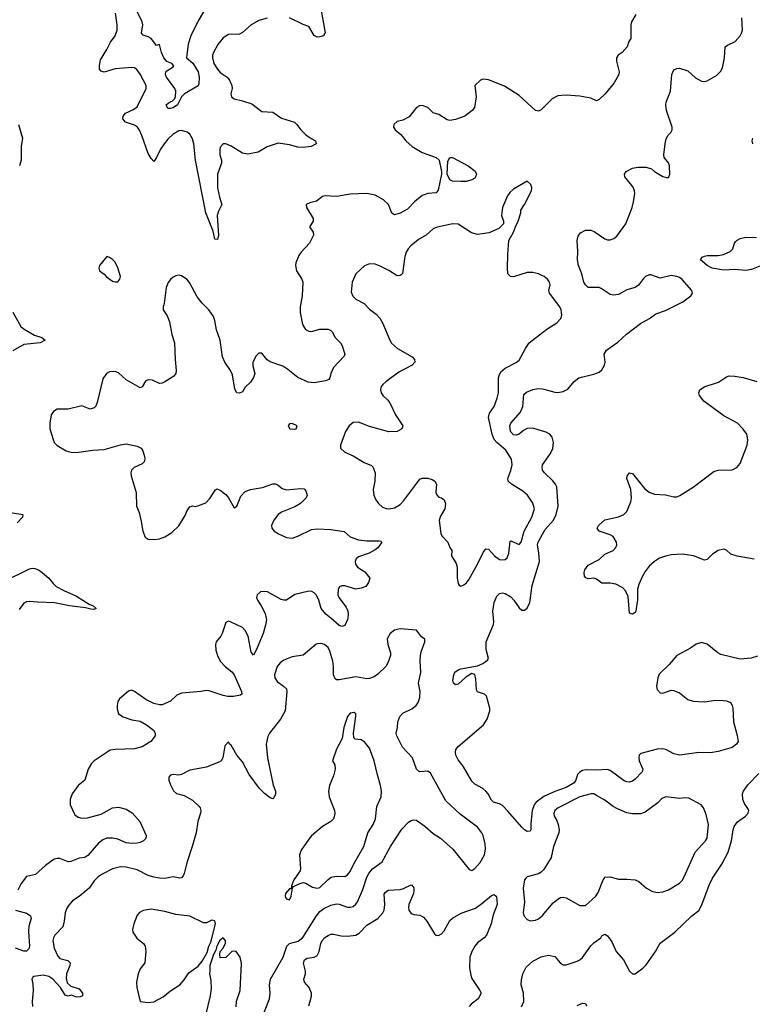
# Model space of a CAD drawing. Header units: inches. Extents: x 1954678 to 2060271, y 904822 to 1016299.
# Tile 257 of 403: x 1986220 to 1991517, y 977209 to 984327. Entities that reach past the tile are written whole.
import ezdxf

# ---------------------------------------------------------------- set-up
doc = ezdxf.new("R2010")
doc.units = ezdxf.units.IN
doc.header["$MEASUREMENT"] = 0
for name, color, linetype in [('B9987', 7, 'Continuous'), ('B9988', 7, 'Continuous'), ('B9997', 7, 'Continuous'), ('B9998', 7, 'Continuous')]:
    doc.layers.add(name, color=color, linetype=linetype)

msp = doc.modelspace()

# ---------------------------------------------------------------- linework, layer by layer
at = {"layer": 'B9987', "color": 5}
for points, elevation in [([(1988001.6, 980000), (1988003.8, 979990), (1987998.4, 979950), (1987981.1, 979890), (1987930, 979769.3), (1987910, 979734), (1987894.5, 979754.5), (1987870.8, 979870), (1987850, 979911.2), (1987830, 979932.8), (1987750, 979972.7), (1987730, 979979), (1987710, 979968.7), (1987684.9, 979890), (1987674.4, 979870), (1987641.5, 979830), (1987635.3, 979810), (1987639, 979770), (1987650.3, 979730), (1987670.2, 979690), (1987707.9, 979647.9), (1987752.8, 979612.8), (1987770.1, 979590.1), (1987824.4, 979470), (1987826.8, 979450), (1987816.7, 979443.3), (1987764.9, 979435.1), (1987725.4, 979434.6), (1987690, 979441.8), (1987590, 979475.8), (1987570, 979477.5), (1987530, 979469.8), (1987390, 979457.7), (1987357, 979443), (1987310, 979401.6), (1987250, 979374.7), (1987230, 979373), (1987190, 979384.7), (1987132.6, 979412.6), (1987050, 979471.2), (1987030, 979479.7), (1987006.7, 979473.3), (1986942.8, 979417.2), (1986930, 979397.2), (1986924.2, 979370), (1986924.9, 979344.9), (1986934, 979310), (1986967.4, 979287.4), (1987030, 979266), (1987090, 979255.3), (1987137.3, 979230), (1987187.3, 979190), (1987199.1, 979170), (1987199.1, 979150), (1987168, 979110), (1987104.9, 979070), (1987050, 979055.8), (1986910, 979051.4), (1986874.1, 979045.9), (1986758, 978970), (1986738.4, 978950), (1986715.5, 978910), (1986690.2, 978829.8), (1986643.7, 978790), (1986599.1, 978730), (1986584.9, 978690), (1986585.8, 978650), (1986618, 978578), (1986641.7, 978561.7), (1986670, 978555), (1986710, 978557.1), (1986810, 978584.1), (1986890, 978630.2), (1986935.3, 978635.3), (1986990, 978620.9), (1987032.7, 978592.7), (1987088, 978530), (1987134.4, 978430), (1987133.3, 978406.7), (1987114.8, 978390), (1987090, 978379.7), (1987070, 978373), (1987028.9, 978371.1), (1986990, 978376.4), (1986930, 978402.3), (1986891.1, 978411.1), (1986850, 978409.1), (1986822.2, 978397.8), (1986790, 978374.6), (1986713.9, 978286.1), (1986690.4, 978270), (1986650, 978265.5), (1986590, 978241.2), (1986570, 978239.3), (1986510, 978263.5), (1986490, 978264.1), (1986470, 978258.7), (1986406.3, 978213.7), (1986333.4, 978146.6), (1986270, 978132), (1986230, 978081.6), (1986205.6, 978034.4)], 620), ([(1988591.3, 980000), (1988590.3, 979990), (1988570, 979946.6), (1988550, 979940.7), (1988530, 979947.8), (1988468.6, 980000)], 620), ([(1990000, 978703.9), (1989954, 978670), (1989939.3, 978650), (1989925.4, 978610), (1989915.6, 978515.6), (1989915.5, 978470), (1989910, 978461.2), (1989890, 978458), (1989870, 978469.6), (1989850, 978489.6), (1989750, 978606.4), (1989710, 978646), (1989690, 978658.4), (1989645.2, 978670), (1989630, 978685.2), (1989607.1, 978730), (1989590.6, 978750.6), (1989568.4, 978768.4), (1989510, 978801.7), (1989490, 978821.3), (1989426.6, 978930), (1989390, 978977), (1989373.7, 979010), (1989369.8, 979030), (1989373.7, 979050), (1989390, 979073.1), (1989573, 979230), (1989598.9, 979270), (1989619.6, 979330), (1989618.7, 979350), (1989596, 979436), (1989581.2, 979450), (1989530, 979468), (1989522.4, 979482.4), (1989518.5, 979558.5), (1989510, 979594), (1989490, 979601.2), (1989445.8, 979574.2), (1989390, 979522.7), (1989370, 979519.3), (1989357.2, 979530), (1989352.3, 979550), (1989358, 979590), (1989366.3, 979610), (1989390, 979628.2), (1989410, 979634.6), (1989530, 979655.8), (1989568.1, 979671.9), (1989602.7, 979697.3), (1989609.2, 979710), (1989593.3, 979773.3), (1989592.3, 979830), (1989644.8, 979955.2), (1989647.1, 979972.9), (1989644.8, 980000)], 620), ([(1987932.6, 977010), (1988025, 977250), (1988031.7, 977290), (1988026.8, 977350), (1988033.1, 977390), (1988125.6, 977550), (1988151.7, 977630), (1988170.5, 977649.5), (1988233.1, 977666.9), (1988268.2, 977691.8), (1988365.3, 977850), (1988390, 977879.6), (1988419.2, 977900.8), (1988470, 977925.4), (1988510, 977935.6), (1988530, 977933), (1988590, 977912.3), (1988610, 977911.3), (1988630, 977916.5), (1988650, 977933.4), (1988661.4, 977950), (1988700.4, 978039.6), (1988730.8, 978129.2), (1988744.9, 978155.1), (1988772, 978188), (1988841.9, 978238.1), (1988900.3, 978350), (1988984, 978476), (1989030, 978525.5), (1989050, 978539.1), (1989070, 978543), (1989090, 978539.3), (1989150, 978497.1), (1989210, 978443), (1989262.8, 978410), (1989351.9, 978331.9), (1989470, 978182.8), (1989490, 978177.3), (1989510, 978190.5), (1989550, 978235.5), (1989579.7, 978290), (1989587.8, 978330), (1989584.7, 978370), (1989571.5, 978430), (1989561.3, 978450), (1989529.6, 978490), (1989404.4, 978584.4), (1989300.3, 978680.3), (1989190, 978881.2), (1989170, 978895.1), (1989110, 978889.2), (1989090, 978909), (1989059.3, 978990), (1988987, 979067), (1988947.6, 979150), (1988942.9, 979170), (1988951.5, 979210), (1988953.6, 979250), (1988969.6, 979290), (1988990, 979313), (1989054.9, 979345.1), (1989086.6, 979370), (1989102, 979390), (1989112.9, 979427.1), (1989114.7, 979470), (1989103.5, 979530), (1989120.5, 979610), (1989114.5, 979690), (1989117.6, 979730), (1989122.4, 979757.6), (1989149, 979830), (1989148.7, 979848.7), (1989126, 979866), (1989090, 979913), (1988970, 979924.2), (1988930, 979913.3), (1988899.1, 979890), (1988878, 979850), (1988881.6, 979810), (1988900.9, 979750), (1988900.8, 979730), (1988882, 979678), (1988867.2, 979650), (1988810, 979594.7), (1988782.9, 979577.1), (1988750, 979563.9), (1988730, 979562.4), (1988650, 979575.7), (1988530, 979554), (1988510, 979554.7), (1988500.8, 979560.8), (1988489.8, 979589.8), (1988489.9, 979650), (1988484.1, 979690), (1988462.6, 979762.6), (1988450, 979789.5), (1988439.1, 979799.1), (1988423.7, 979810), (1988397.3, 979817.3), (1988370, 979814.8), (1988362, 979810), (1988270, 979733.7), (1988190, 979720.3), (1988130, 979697.2), (1988102.3, 979677.7), (1988081.3, 979650), (1988061.2, 979590), (1988064.9, 979570), (1988082.4, 979542.4), (1988128.4, 979510), (1988148.4, 979490), (1988150.4, 979470), (1988138.5, 979330), (1988106.2, 979270), (1988025.8, 979170), (1988015.1, 979144.9), (1988003.2, 979090), (1988012.1, 978990), (1988053.8, 978793.8), (1988068.4, 978750), (1988070, 978728), (1988057.5, 978702.5), (1988050, 978694), (1988030, 978702.7), (1987990, 978732), (1987954.5, 978770), (1987878.4, 978870), (1987830, 978960.9), (1987789.5, 979010), (1987750, 979082), (1987738, 979090), (1987730, 979106), (1987703, 979077), (1987688.2, 978990), (1987676.3, 978970), (1987660.9, 978959.1), (1987570, 978923.6), (1987450, 978901.3), (1987390, 978869.4), (1987370, 978866.6), (1987330, 978871.6), (1987310, 978866), (1987298, 978850), (1987298.4, 978830), (1987310, 978796), (1987333.2, 978753.2), (1987353.7, 978733.7), (1987410, 978719.3), (1987470, 978685.3), (1987518.4, 978638.4), (1987524.9, 978630), (1987528.8, 978610), (1987527.2, 978590), (1987508.2, 978531.8), (1987495.4, 978450), (1987467.5, 978350), (1987427.5, 978232.5), (1987410, 978155.1), (1987401.6, 978138.4), (1987390, 978123.6), (1987378, 978122), (1987330, 978129.7), (1987270, 978118.9), (1987230, 978120.4), (1987190, 978127.2), (1987150, 978140.3), (1987070, 978181.1), (1986990, 978200.8), (1986950, 978204.2), (1986890, 978187.7), (1986817.1, 978150), (1986788, 978130), (1986759, 978101), (1986721.3, 978050), (1986650, 977989.7), (1986603, 977957), (1986575.1, 977924.9), (1986559.6, 977900.4), (1986548.6, 977871.4), (1986542.2, 977810), (1986531.4, 977770), (1986474, 977710), (1986463.6, 977690), (1986459.7, 977670), (1986470, 977614.8), (1986496.2, 977556.2), (1986510, 977540.4), (1986567, 977527), (1986585.5, 977510), (1986582.4, 977490), (1986557.4, 977430), (1986555.1, 977395.1), (1986563.4, 977363.4), (1986590, 977341), (1986650, 977322), (1986674, 977290), (1986674, 977270), (1986656.9, 977263.1), (1986630, 977262), (1986594.6, 977274.6), (1986570, 977268.7), (1986550, 977275.3), (1986515.1, 977330), (1986459.2, 977390), (1986431.3, 977410), (1986390, 977418.8), (1986322, 977410), (1986314.4, 977405.6), (1986306.8, 977390), (1986316.1, 977356.1), (1986317.6, 977310), (1986310.2, 977230), (1986312.3, 977192.3)], 640), ([(1990000, 978173.2), (1989990, 978163.6), (1989970, 978151.5), (1989890, 978131.6), (1989878.3, 978121.7), (1989870, 978108.7), (1989859, 978050), (1989868.8, 977950), (1989860.3, 977870), (1989866.2, 977846.2), (1989890, 977821.6), (1989910, 977812.7), (1989950, 977817.1), (1989970, 977826.4), (1989998.4, 977850), (1990000, 977851.8)], 640), ([(1988310, 977198.4), (1988328.8, 977268.8), (1988329.8, 977290), (1988313.8, 977330), (1988279.8, 977370), (1988273.6, 977390), (1988286.2, 977430), (1988287.2, 977450), (1988272.8, 977507.2), (1988279.8, 977530), (1988298.2, 977541.8), (1988350, 977550.2), (1988370, 977563.2), (1988384.5, 977590), (1988397.7, 977650), (1988406.5, 977670), (1988427.3, 977692.7), (1988450, 977707.2), (1988470, 977715.8), (1988490, 977717.3), (1988544.9, 977704.9), (1988590, 977700.7), (1988650, 977707.9), (1988675.6, 977724.4), (1988730, 977781.5), (1988810, 977830.4), (1988845.1, 977870), (1988855.3, 977890), (1988860.9, 977930), (1988855.6, 978004.4), (1988861.3, 978018.7), (1988884.9, 978035.1), (1988970, 978039.2), (1988994.1, 978045.9), (1989050, 978072.4), (1989054, 978070), (1989070, 978050.8), (1989070.3, 978030), (1989067.9, 978010), (1989033.2, 977930), (1989030.1, 977910), (1989034, 977890), (1989050, 977866.5), (1989070, 977857.7), (1989113.9, 977853.9), (1989139.8, 977839.8), (1989164.4, 977810), (1989219.7, 977719.7), (1989230, 977708.2), (1989247, 977707), (1989270, 977719), (1989290, 977739.6), (1989330, 977814.4), (1989350, 977832.2), (1989411.9, 977868.1), (1989514.6, 977905.4), (1989562, 977938), (1989630, 977994.9), (1989650, 978002), (1989667.9, 977987.9), (1989671.7, 977930), (1989644.4, 977855.6), (1989629.3, 977790), (1989594.5, 977710), (1989578.2, 977690), (1989530, 977653), (1989510.9, 977630), (1989488.1, 977591.9), (1989473.4, 977550), (1989472.4, 977472.4), (1989480.9, 977420.9), (1989490, 977396), (1989547.3, 977310), (1989555.5, 977290), (1989534.9, 977250), (1989484, 977210), (1989470, 977193.2)], 620), ([(1986189.2, 977889.2), (1986268.2, 977868.2), (1986297.1, 977850), (1986302.6, 977830), (1986286.9, 977773.1), (1986283.4, 977736.6), (1986290.7, 977630), (1986285.2, 977610), (1986270, 977594), (1986250, 977593.6), (1986190, 977614.6)], 620), ([(1987784.7, 977190), (1987788, 977232), (1987814, 977310), (1987823.7, 977503.7), (1987814, 977550), (1987786, 977590), (1987770, 977594), (1987754, 977590), (1987710, 977548.7), (1987670, 977546), (1987666, 977570), (1987668.4, 977591.6), (1987688.4, 977611.6), (1987708.7, 977650), (1987708.7, 977670), (1987690, 977688.7), (1987666.8, 977670), (1987646, 977630), (1987638.8, 977601.2), (1987621, 977570), (1987596, 977490), (1987596, 977450), (1987591.3, 977430), (1987602, 977382), (1987604.5, 977324.5), (1987598, 977270), (1987563.8, 977130)], 660), ([(1989848.3, 977191.7), (1989864.7, 977230), (1989861.5, 977290), (1989844.5, 977350), (1989847, 977387), (1989856.8, 977430), (1989882.1, 977477.9), (1989930, 977520.2), (1989990, 977551.3), (1990000, 977553.7)], 620)]:
    msp.add_lwpolyline(points, dxfattribs=dict(at, elevation=elevation))
at = {"layer": 'B9987', "color": 5, "elevation": 660}
for points in [[(1988637.7, 979317.7), (1988610, 979314.3), (1988589.2, 979290), (1988563.1, 979210), (1988551, 979130), (1988510, 979054), (1988482, 978970), (1988499.3, 978939.3), (1988501.1, 978910), (1988490, 978861.2), (1988460.9, 978790), (1988452, 978750), (1988457, 978710), (1988494.9, 978610), (1988498.7, 978590), (1988494.4, 978565.6), (1988488, 978550), (1988470.2, 978529.8), (1988410, 978494.5), (1988330, 978426), (1988310, 978404.2), (1988255.5, 978324.5), (1988243.8, 978290), (1988250.3, 978190), (1988246.9, 978173.1), (1988202, 978110), (1988186, 978066), (1988186, 978054), (1988176.9, 978043.1), (1988170, 978044), (1988140.7, 978010), (1988138.8, 977990), (1988142.5, 977982.5), (1988150, 977971.3), (1988170, 977964), (1988183.7, 977990), (1988192.3, 978047.7), (1988200.2, 978059.8), (1988240.5, 978079.5), (1988270, 978090.6), (1988290, 978085.3), (1988337.2, 978057.2), (1988370, 978049.3), (1988390, 978054.4), (1988450, 978112.4), (1988472.8, 978127.2), (1988510, 978136.5), (1988570, 978132), (1988590, 978144.4), (1988610, 978170.4), (1988635.5, 978224.5), (1988707.1, 978350), (1988736.2, 978450), (1988775, 978510), (1988792.7, 978550), (1988801.8, 978638.2), (1988833.8, 978710), (1988835.8, 978750), (1988829.8, 978790), (1988806.9, 978866.9), (1988783.7, 978970), (1988750, 979061.6), (1988710, 979108), (1988697, 979117), (1988690, 979121.3), (1988645.6, 979125.6), (1988635.5, 979135.5), (1988634, 979170), (1988651.3, 979291.3), (1988649.5, 979309.5)], [(1987170, 977898), (1987112, 977888), (1987087.5, 977872.5), (1987070, 977852.7), (1987044.4, 977790), (1987035.5, 977750), (1987037.1, 977730), (1987067.3, 977687.3), (1987114.8, 977650), (1987126.8, 977630), (1987133, 977590), (1987126, 977510), (1987090, 977466), (1987075.8, 977430), (1987065.3, 977370), (1987067, 977330), (1987090.6, 977230.6), (1987150, 977222.6), (1987190, 977227.7), (1987256.9, 977263.1), (1987310, 977307.7), (1987377.2, 977350), (1987410, 977386), (1987444.1, 977435.9), (1987510, 977484.9), (1987538.8, 977521.2), (1987576.3, 977583.7), (1987588.3, 977630), (1987602, 977658), (1987635.6, 977790), (1987630, 977813.2), (1987610, 977818), (1987570, 977797.2), (1987550, 977797.2), (1987450, 977847.4), (1987350, 977859.1), (1987270, 977880.5)]]:
    msp.add_lwpolyline(points, close=True, dxfattribs=at)
at = {"layer": 'B9988', "color": 5}
for points, elevation in [([(1988382.8, 984490), (1988428.5, 984231.5), (1988415.5, 984210), (1988390, 984201.8), (1988370, 984201.4), (1988350, 984213.3), (1988310, 984276.3), (1988270, 984290.8), (1988170, 984339.3)], 580), ([(1987550, 984383.5), (1987510, 984318), (1987456.5, 984210), (1987438.1, 984150), (1987425.8, 984050), (1987472.1, 984012.1), (1987511, 983950), (1987516.6, 983910), (1987515.9, 983864.1), (1987511.6, 983848.4), (1987411, 983790), (1987391, 983770), (1987362, 983710), (1987330.7, 983689.3), (1987310, 983684), (1987290, 983685.2), (1987279.3, 983710), (1987302.7, 983730), (1987321.6, 983738.4), (1987342, 983758), (1987347.7, 983772.3), (1987349.1, 983810), (1987342.6, 983830), (1987281.8, 983910), (1987274.4, 983930), (1987277.1, 983950), (1987283.2, 983956.8), (1987330, 983985.7), (1987333.9, 983993.9), (1987320.7, 984010), (1987283.5, 984023.5), (1987261.4, 984050), (1987245.1, 984090), (1987230, 984148), (1987210, 984141.2), (1987169.9, 984189.9), (1987150, 984203.1), (1987114, 984214), (1987099.6, 984230), (1987109.7, 984290), (1987106.2, 984310), (1987067.4, 984390)], 560), ([(1988010, 984337.5), (1987950, 984320.2), (1987892.6, 984290), (1987830, 984233.5), (1987810, 984223.1), (1987730, 984220.4), (1987690, 984196.3), (1987652.3, 984147.7), (1987620.3, 984090), (1987613.6, 984070), (1987613.2, 984050), (1987624.5, 984010), (1987650, 983968.8), (1987670, 983946), (1987720.3, 983910), (1987737.7, 983890), (1987754, 983850), (1987756.9, 983830), (1987746.5, 983790), (1987750.4, 983770), (1987770, 983754.9), (1987830, 983741.2), (1987897.6, 983717.6), (1987970, 983663.6), (1988050, 983658.6), (1988113.9, 983613.9), (1988206.3, 983586.3), (1988224.1, 983570), (1988252.2, 983530), (1988290, 983494.2), (1988326.9, 983466.9), (1988359.5, 983450), (1988363.1, 983430), (1988327.3, 983410), (1988270, 983402.4), (1988230, 983406), (1988170, 983421.9), (1988090, 983433.3), (1988010, 983408.1), (1987943.8, 983370), (1987870, 983355), (1987830, 983361), (1987750, 983412.3), (1987710, 983429.7), (1987690, 983429.7), (1987671.9, 983408.1), (1987667.3, 983390), (1987666.4, 983350), (1987679.1, 983310), (1987679, 983290), (1987650.8, 983209.2), (1987650.1, 983110), (1987664, 983044), (1987680.9, 982990), (1987656.9, 982943.1), (1987647.6, 982910), (1987656.9, 982770), (1987650, 982737.2), (1987630, 982741.2), (1987619.1, 982799.1), (1987566.8, 982930), (1987491.3, 983310), (1987479.3, 983430), (1987470, 983464.4), (1987450, 983499.3), (1987430, 983514.2), (1987390, 983526.8), (1987370, 983522.2), (1987330, 983498.2), (1987290, 983462.2), (1987263.5, 983430), (1987238.2, 983390), (1987210, 983329.3), (1987190, 983302), (1987170, 983322.9), (1987150, 983359.6), (1987102.7, 983490), (1987087, 983527), (1987071.6, 983550), (1987050, 983564.8), (1986985.7, 983585.7), (1986967, 983610), (1986969.4, 983630), (1986986, 983650), (1987043.6, 983676.4), (1987070, 983697.4), (1987135.6, 983830), (1987135.6, 983850), (1987090, 983932), (1987066.9, 983966.9), (1987050, 983977.6), (1987030, 983982), (1986910, 983971.7), (1986830, 983948), (1986810, 983954), (1986798, 983970), (1986796, 983996), (1986804.3, 984035.7), (1986849.8, 984110), (1986875.9, 984164.1), (1986911.1, 984210), (1986924.7, 984250), (1986924.7, 984290), (1986913.1, 984373.1)], 580), ([(1990000, 983684.1), (1989990, 983674), (1989970, 983666), (1989950, 983669.6), (1989830, 983778.7), (1989725.9, 983845.9), (1989610, 983891.8), (1989570, 983896), (1989552, 983890), (1989511.3, 983850), (1989519.1, 983770), (1989507.9, 983692.1), (1989490.8, 983670), (1989438.8, 983630), (1989370, 983604), (1989330, 983597.6), (1989310, 983601.6), (1989250, 983642.4), (1989210, 983653.6), (1989170, 983691.5), (1989130, 983705.6), (1989110, 983702.9), (1989088.9, 983691.1), (1989035.1, 983624.9), (1988990, 983601.3), (1988950.3, 983589.7), (1988925.5, 983570), (1988923.8, 983550), (1988934.9, 983530), (1988976.1, 983496.1), (1989011.8, 983450), (1989057, 983410), (1989130, 983366.8), (1989231, 983331), (1989252.3, 983312.3), (1989270.4, 983230), (1989269.5, 983210), (1989244.9, 983095.1), (1989230, 983074.5), (1989170, 983070.6), (1989130, 983055.3), (1989074.3, 983010), (1989024.2, 982955.8), (1988970.8, 982929.2), (1988930, 982914.8), (1988910, 982927.6), (1988886.3, 982990), (1988850, 983023.7), (1988790, 983058.1), (1988730, 983069.9), (1988610, 983065.3), (1988510, 983048.7), (1988427.5, 983052.5), (1988410, 983048.2), (1988365.5, 983014.5), (1988317.4, 983002.6), (1988290.8, 982990), (1988293, 982970), (1988342, 982890), (1988342.8, 982870), (1988316, 982830), (1988342.8, 982790), (1988344, 982770), (1988315.5, 982710), (1988254.3, 982645.7), (1988238.6, 982621.4), (1988217.6, 982570), (1988214, 982550), (1988222, 982510), (1988260.4, 982450), (1988266.7, 982430), (1988261.2, 982330), (1988247.2, 982250), (1988248, 982210), (1988264, 982124), (1988286.5, 982086.5), (1988310, 982074.3), (1988330, 982071.5), (1988390, 982088.5), (1988450, 982090.4), (1988470, 982080.4), (1988479.5, 982070), (1988501.7, 982030), (1988540.5, 981990), (1988552.4, 981970), (1988570.6, 981910), (1988565.2, 981894.8), (1988487.8, 981812.2), (1988470.2, 981770), (1988462.8, 981737.2), (1988454.8, 981725.2), (1988430, 981715.1), (1988350, 981701.8), (1988305.8, 981705.8), (1988230, 981739.7), (1988158.1, 981798.1), (1988121.5, 981821.5), (1988030, 981854.6), (1988008.7, 981868.7), (1987970, 981916), (1987950, 981916.9), (1987930, 981896.9), (1987906.8, 981850), (1987905.4, 981825.4), (1987919.5, 981770), (1987910, 981739.3), (1987890, 981707.3), (1987850.3, 981669.7), (1987830, 981637.2), (1987810, 981626.6), (1987790, 981629.3), (1987776.6, 981656.6), (1987758.7, 981758.7), (1987744.2, 981790), (1987703.5, 981850), (1987686, 981890), (1987668.7, 982010), (1987643.8, 982083.8), (1987631.6, 982151.6), (1987620.6, 982180.6), (1987588, 982230), (1987538.2, 982278.2), (1987502.2, 982322.2), (1987450, 982422), (1987430, 982449.6), (1987390, 982474.5), (1987370, 982479.5), (1987350, 982476.2), (1987330, 982466.6), (1987310, 982449.3), (1987293.5, 982426.5), (1987279.3, 982390), (1987265.4, 982274.6), (1987258, 982250), (1987258, 982230), (1987286.4, 982186.4), (1987303.4, 982143.4), (1987320.4, 982050), (1987338.4, 981990), (1987343.6, 981870), (1987352.2, 981790), (1987348.4, 981770), (1987335.5, 981750), (1987270, 981709.6), (1987250, 981699.5), (1987230, 981696), (1987180.1, 981720.1), (1987150, 981724.4), (1987130, 981713), (1987106.5, 981673.5), (1987090, 981664.7), (1986990, 981722.3), (1986934.2, 981774.2), (1986910, 981783.4), (1986870, 981781.8), (1986848.4, 981770), (1986822.3, 981730), (1986780.6, 981559.4), (1986770, 981533.6), (1986758.2, 981521.8), (1986730, 981511.3), (1986670, 981534.8), (1986570, 981512.4), (1986490, 981511.3), (1986465.1, 981494.9), (1986448.2, 981470), (1986438.9, 981410), (1986439, 981370), (1986464.2, 981284.2), (1986470.4, 981270), (1986490, 981248.4), (1986557.3, 981210), (1986590, 981201.3), (1986630, 981199), (1986750, 981215), (1986830, 981218.7), (1986950, 981254.6), (1986990, 981260.3), (1987070, 981244.4), (1987098, 981230), (1987110, 981210.8), (1987122.3, 981170), (1987124.2, 981150), (1987119.5, 981130), (1987104.7, 981115.3), (1987048.7, 981090), (1987027.4, 981070), (1987024.2, 981050), (1987026.5, 981030), (1987062.4, 980910), (1987063.8, 980810), (1987083.6, 980763.6), (1987099.5, 980699.5), (1987110.3, 980630), (1987127.2, 980587.2), (1987150, 980572.7), (1987190.3, 980570.3), (1987230, 980574.3), (1987270, 980588.8), (1987319.3, 980620.7), (1987371.5, 980668.5), (1987416.2, 980743.8), (1987430, 980779.1), (1987450, 980804.9), (1987470, 980811.8), (1987490, 980808), (1987508, 980812), (1987566.3, 980833.7), (1987595.6, 980864.4), (1987633.2, 980926.8), (1987645.6, 980934.4), (1987670, 980926.8), (1987710, 980894.8), (1987730.6, 980870), (1987770, 980798.8), (1987790, 980811.3), (1987818.2, 980881.8), (1987850, 980915.3), (1987890, 980930.3), (1987975.7, 980944.3), (1988050, 980971.7), (1988070, 980972), (1988090, 980961.3), (1988117.5, 980937.5), (1988150, 980927.7), (1988250, 980938), (1988275.9, 980935.9), (1988290, 980922), (1988297.3, 980890), (1988290.6, 980870), (1988250.5, 980830), (1988210, 980804.2), (1988112.5, 980767.5), (1988088.9, 980750), (1988056.5, 980710), (1988040.2, 980670), (1988043.5, 980650), (1988060.3, 980630), (1988090.5, 980610), (1988150, 980583.9), (1988190, 980578.3), (1988230, 980592.4), (1988330, 980641.6), (1988370, 980647.2), (1988470, 980641.6), (1988565.9, 980625.9), (1988610, 980588.9), (1988670, 980567.4), (1988730, 980559.1), (1988819, 980559), (1988830, 980557.3), (1988837.3, 980550), (1988810.4, 980510), (1988790, 980494), (1988747.7, 980470), (1988670, 980443.5), (1988652.4, 980430), (1988644.9, 980410), (1988648.4, 980390), (1988661.6, 980370), (1988714.5, 980334.5), (1988750.6, 980290), (1988742.5, 980257.5), (1988722.8, 980230), (1988690, 980216.9), (1988650, 980209.7), (1988570, 980235.4), (1988550, 980235.4), (1988533.4, 980226.6), (1988523.1, 980210), (1988520.3, 980170), (1988526.7, 980150), (1988579.9, 980079.9), (1988592, 980050), (1988594.6, 980030), (1988591.3, 980000)], 620), ([(1986212.6, 983570), (1986240.3, 983470), (1986231.7, 983410), (1986230.4, 983310), (1986219.3, 983270)], 580), ([(1990000, 982475.5), (1989970, 982489.7), (1989930, 982498.9), (1989890, 982498), (1989790, 982468.3), (1989769.7, 982469.7), (1989749.7, 982490), (1989746, 982530), (1989748.4, 982630), (1989755.8, 982730), (1989791.3, 982790), (1989804.5, 982830), (1989824.5, 982870), (1989842.7, 982930), (1989842.7, 982950), (1989869.7, 982990.3), (1989920.7, 983090), (1989922, 983110), (1989915.1, 983135.1), (1989890, 983159), (1989790, 983100.9), (1989763, 983077), (1989746.4, 983053.6), (1989710.6, 982970), (1989703, 982910), (1989717.3, 982870), (1989717.3, 982850), (1989683.1, 982816.9), (1989613.2, 982786.8), (1989530, 982774.6), (1989485.6, 982785.6), (1989389.7, 982849.7), (1989350, 982851), (1989230, 982825.4), (1989210, 982815.4), (1989158, 982770), (1989103.5, 982736.5), (1989048.2, 982691.8), (1989029.2, 982670.8), (1989014, 982646), (1989004.2, 982615.8), (1988987.5, 982492.5), (1988978, 982482), (1988970, 982477.2), (1988950, 982476), (1988890, 982514.5), (1988825.3, 982545.3), (1988790, 982558.7), (1988750, 982560.7), (1988712.7, 982547.3), (1988650.8, 982490), (1988624, 982430), (1988616.8, 982356.8), (1988628.1, 982328.1), (1988650, 982307.3), (1988710, 982274.4), (1988750, 982235.3), (1988798, 982198), (1988823, 982170), (1988846.4, 982130), (1988896.3, 982010), (1988908.9, 981988.9), (1988950.6, 981950), (1989057.3, 981890), (1989074, 981870), (1989077.3, 981850), (1989058.8, 981830), (1988960.7, 981779.3), (1988867.7, 981710), (1988844.9, 981690), (1988830.6, 981670), (1988828.2, 981650), (1988833.4, 981630), (1988847.5, 981607.5), (1988879.5, 981579.5), (1988896.5, 981556.5), (1988937.6, 981470), (1988990.6, 981390), (1988984, 981370), (1988950, 981349.7), (1988890, 981348.6), (1988750, 981387.1), (1988670, 981418.4), (1988630, 981415.1), (1988601, 981390), (1988574.8, 981350), (1988538.8, 981250), (1988538.8, 981230), (1988570, 981199.5), (1988630, 981173.4), (1988710, 981126), (1988763.8, 981103.8), (1988774.2, 981094.2), (1988790.4, 981050.4), (1988787.2, 980990), (1988776.4, 980930), (1988780.5, 980890), (1988795.6, 980855.6), (1988813.4, 980830), (1988843.7, 980803.7), (1988870, 980792.7), (1988890.4, 980790.4), (1988930, 980797.6), (1988970, 980821.1), (1988997.7, 980850), (1989113.8, 981006.2), (1989130, 981012.4), (1989170, 981011.9), (1989202, 981002), (1989222.3, 980990), (1989234.4, 980970), (1989228.7, 980910), (1989233.8, 980893.8), (1989250, 980876.3), (1989270, 980870.4), (1989290, 980855.5), (1989299.5, 980830), (1989293.7, 980790), (1989261.4, 980738.6), (1989253.2, 980710), (1989266, 980610), (1989274, 980594), (1989315.5, 980550), (1989330, 980512), (1989344.7, 980490), (1989342, 980450), (1989375.5, 980395.5), (1989383, 980370), (1989383.8, 980290), (1989390.8, 980250.8), (1989398, 980238), (1989410, 980231.3), (1989430, 980241), (1989450, 980256), (1989470, 980282.8), (1989529.7, 980390), (1989570, 980476), (1989590, 980502.8), (1989610, 980499.1), (1989652.4, 980450), (1989690, 980424.9), (1989710, 980421.3), (1989730, 980424.4), (1989743.3, 980436.7), (1989757.1, 980470), (1989765.5, 980554.5), (1989770, 980559.3), (1989830, 980533.4), (1989846.6, 980550), (1989866.2, 980630), (1989922.5, 980730), (1989941.4, 980790), (1989930.7, 980830.7), (1989890.6, 980890.6), (1989858.3, 980918.3), (1989775.1, 980970), (1989752.6, 980990), (1989748.5, 981010), (1989771.2, 981068.8), (1989780.2, 981110), (1989775.8, 981150), (1989735.9, 981215.9), (1989669.4, 981269.4), (1989651.5, 981291.5), (1989634.8, 981330), (1989609.7, 981450), (1989617.4, 981482.6), (1989651.3, 981530), (1989672.8, 981590), (1989680.9, 981630), (1989682.4, 981737.6), (1989685.5, 981754.5), (1989699.6, 981780.4), (1989730, 981807), (1989810, 981848.4), (1989830, 981865.5), (1989877, 981950), (1989904.5, 981990), (1990000, 982064.9)], 640), ([(1986170, 982212.7), (1986228.6, 982108.6), (1986251.8, 982090), (1986326.4, 982046.4), (1986379.3, 982030), (1986405.5, 982010), (1986369.1, 981990.9), (1986250, 981978.5), (1986170, 981931.9)], 580), ([(1990000, 981353.4), (1989930, 981374.9), (1989888.6, 981371.4), (1989862.4, 981357.6), (1989830, 981329.8), (1989810, 981322.3), (1989790, 981326.2), (1989768.7, 981350), (1989764.6, 981390), (1989771.9, 981410), (1989840.2, 981490), (1989858.7, 981530), (1989863.9, 981616.1), (1989885.4, 981634.6), (1989930, 981652.9), (1989970, 981660.2), (1990000, 981657.2)], 620), ([(1990000, 981074.4), (1989996.4, 981090), (1990000, 981108)], 620), ([(1986076.3, 980776.3), (1986242, 980750), (1986241, 980730), (1986202.4, 980690)], 580), ([(1989644.8, 980000), (1989640.7, 980050), (1989650, 980114), (1989670, 980160.5), (1989690, 980179.3), (1989710, 980183.7), (1989730, 980179), (1989770, 980155.5), (1989793.8, 980130), (1989830, 980074.4), (1989850, 980059.5), (1989870, 980058.4), (1989890, 980073), (1989907.2, 980112.8), (1989924.2, 980235.8), (1989977.2, 980410), (1989974, 980470), (1989964.1, 980530), (1989969, 980550), (1990000, 980608)], 620), ([(1986110, 980266.9), (1986290, 980357.3), (1986310, 980362), (1986330, 980360.2), (1986356.4, 980350), (1986383.7, 980330), (1986430, 980288.9), (1986461.3, 980250), (1986484, 980230), (1986539.5, 980199.5), (1986630, 980159.7), (1986721.8, 980101.8), (1986750.6, 980090), (1986773.4, 980070), (1986756.1, 980063.9), (1986734.7, 980065.3), (1986695.3, 980075.3), (1986580.9, 980090), (1986470.8, 980110.8), (1986350, 980115.2), (1986290, 980122), (1986270, 980119.6), (1986250, 980108.8), (1986216, 980064)], 580), ([(1988468.6, 980000), (1988433.3, 980030), (1988398.7, 980070), (1988383.9, 980130), (1988365.6, 980165.6), (1988350, 980183.1), (1988333.2, 980193.2), (1988310, 980196), (1988210, 980172.6), (1988150, 980131.5), (1988130, 980129.7), (1988110, 980134.3), (1988011.8, 980190), (1987994.3, 980194.3), (1987961.1, 980190), (1987938, 980170), (1987932.8, 980150), (1987939.3, 980130), (1987965.6, 980090), (1987993.9, 980033.9), (1988001.6, 980000)], 620)]:
    msp.add_lwpolyline(points, dxfattribs=dict(at, elevation=elevation))
for points, elevation in [([(1989410, 983156), (1989350, 983159.3), (1989330, 983169.5), (1989311.5, 983210), (1989316.5, 983303.5), (1989329.9, 983330.1), (1989350.1, 983330.1), (1989461.3, 983270), (1989512.6, 983232.6), (1989522, 983210), (1989516.4, 983190), (1989510, 983180.9), (1989490, 983169.3), (1989450, 983156)], 620), ([(1986850, 982615.3), (1986798, 982550), (1986792, 982530), (1986798, 982510), (1986830, 982486.8), (1986847.1, 982467.1), (1986890, 982437.3), (1986910, 982430.8), (1986930, 982431.3), (1986944, 982450), (1986949.3, 982470), (1986930, 982534), (1986910, 982573.2), (1986890, 982594), (1986870, 982608.7)], 620), ([(1988190, 981408), (1988170, 981406), (1988162, 981390), (1988174, 981370), (1988210, 981366), (1988218, 981370), (1988226, 981390)], 640)]:
    msp.add_lwpolyline(points, close=True, dxfattribs=dict(at, elevation=elevation))
at = {"layer": 'B9997', "color": 5}
for points, elevation in [([(1991554, 979726), (1991507.5, 979712.5), (1991430, 979704.5), (1991290, 979738.5), (1991267.6, 979750), (1991190, 979812.4), (1991150, 979825.7), (1991110, 979812.3), (1991070, 979784.7), (1990970.4, 979730), (1990915.2, 979664.8), (1990844.5, 979595.5), (1990832.9, 979570), (1990824.7, 979510), (1990830, 979485.5), (1990850, 979461.1), (1990870, 979459), (1990930, 979479.1), (1990950, 979478.5), (1990990, 979460.3), (1991050, 979412.7), (1991090, 979399.8), (1991170, 979396.3), (1991250, 979406.8), (1991306.5, 979406.5), (1991330, 979403.2), (1991358, 979390), (1991370.4, 979370), (1991375.8, 979350), (1991380.4, 979250), (1991408.1, 979151.9), (1991414.4, 979110), (1991403, 979090), (1991370, 979066.3), (1991270, 979036.4), (1991213.5, 979026.5), (1991130, 979029.7), (1991010, 979012), (1990990, 979010.9), (1990950, 979019.8), (1990891.1, 979051.1), (1990870, 979056.8), (1990830, 979053.3), (1990710, 979021.5), (1990698.5, 979010), (1990695.5, 978990), (1990698.6, 978970), (1990724.9, 978910), (1990720.3, 978890), (1990670, 978836.8), (1990650, 978821.7), (1990630, 978815.1), (1990610, 978816.4), (1990590, 978824.7), (1990490, 978898.7), (1990470, 978907.1), (1990390, 978900.9), (1990314.9, 978905.1), (1990290, 978898.3), (1990270, 978888.1), (1990251.9, 978870), (1990240.1, 978830), (1990228, 978810), (1990217.8, 978802.2), (1990170, 978776.3), (1990090, 978747.8), (1990009.3, 978710.7), (1990000, 978703.9)], 620), ([(1990000, 977553.7), (1990044.4, 977564.4), (1990090, 977554), (1990128, 977510), (1990150, 977495.8), (1990170, 977494.9), (1990250, 977521.2), (1990270, 977530.2), (1990290, 977547.9), (1990348.8, 977631.2), (1990370, 977653.8), (1990422.7, 977690), (1990430, 977704.7), (1990450, 977717.3), (1990470, 977704.7), (1990501.2, 977661.2), (1990532, 977590), (1990586.3, 977530), (1990630, 977448), (1990650, 977430.7), (1990670, 977430.7), (1990726, 977470), (1990750, 977494), (1990818, 977590), (1990850, 977650.4), (1990957.6, 977730), (1991079.7, 977850), (1991130, 977887.6), (1991151.7, 977928.3), (1991205.7, 978070), (1991230, 978120.4), (1991297, 978223), (1991341.5, 978310), (1991367, 978390), (1991378.4, 978470), (1991386.2, 978493.8), (1991410, 978527.9), (1991466.6, 978570), (1991486.3, 978590), (1991492.1, 978610), (1991490, 978617.2), (1991460.1, 978660.1), (1991448, 978690), (1991446, 978730), (1991453.3, 978750), (1991483.8, 978796.2), (1991562.9, 978877.1)], 620), ([(1990000, 977851.8), (1990077, 977943), (1990110, 977970.4), (1990130, 977980.4), (1990150, 977983.1), (1990170, 977979.3), (1990270, 977922.4), (1990310, 977924.4), (1990385.1, 977990), (1990402.3, 978017.7), (1990438, 978110), (1990452.3, 978127.7), (1990490, 978130.5), (1990550, 978114), (1990610, 978114.9), (1990670, 978108.5), (1990696.9, 978096.9), (1990751, 978050), (1990790, 978028.2), (1990830, 978018.4), (1990870, 978023.1), (1990910, 978035.8), (1990990, 978085.7), (1991010, 978103.1), (1991025.1, 978130), (1991104.4, 978310), (1991178.9, 978390), (1991190.9, 978410), (1991200.8, 978510), (1991182.4, 978582.4), (1991163.6, 978630), (1991146, 978650), (1991059, 978699), (1991030, 978700.8), (1990990, 978695.8), (1990890.5, 978709.5), (1990863, 978697), (1990834.4, 978665.6), (1990742.5, 978597.5), (1990710, 978585.6), (1990650, 978586.5), (1990610, 978594.4), (1990543.3, 978623.3), (1990510, 978640.3), (1990450, 978685.1), (1990390, 978719.7), (1990370, 978729.6), (1990351.1, 978731.1), (1990270, 978709.8), (1990113.4, 978630), (1990089.2, 978610), (1990081.2, 978590), (1990085.2, 978570), (1990101.7, 978541.7), (1990113.2, 978510), (1990119.7, 978470), (1990117.8, 978450), (1990079.3, 978350), (1990063, 978270), (1990010, 978182.9), (1990000, 978173.2)], 640), ([(1990250, 977201.5), (1990290, 977217.7), (1990310, 977215.8), (1990319.1, 977199.1)], 580)]:
    msp.add_lwpolyline(points, dxfattribs=dict(at, elevation=elevation))
at = {"layer": 'B9998', "color": 5}
for points, elevation in [([(1990675.3, 984364.7), (1990642.8, 984310), (1990638.8, 984290), (1990638, 984190), (1990624.7, 984170), (1990611.3, 984130), (1990574.8, 984090), (1990546.8, 984070), (1990534, 984050), (1990533.7, 984026.3), (1990553.4, 983950), (1990550.6, 983930), (1990517.1, 983870), (1990454, 983790), (1990410, 983749.5), (1990390, 983740.9), (1990350, 983759.3), (1990270, 983774), (1990170, 983781.1), (1990110, 983775.4), (1990070, 983755.1), (1990000, 983684.1)], 620), ([(1990000, 981657.2), (1990010, 981656.2), (1990090, 981633.2), (1990110, 981632.3), (1990150, 981639.6), (1990183.5, 981656.5), (1990228.8, 981711.2), (1990262.6, 981737.4), (1990370, 981764), (1990410, 981779.5), (1990430, 981795.5), (1990448.2, 981830), (1990452.8, 981850), (1990446, 981910), (1990462, 981938), (1990543.7, 981996.3), (1990607, 982053), (1990708.4, 982131.6), (1990772.9, 982167.1), (1990819, 982201), (1990890, 982225.5), (1991013.7, 982286.3), (1991072.3, 982330), (1991084.5, 982350), (1991078.4, 982370), (1991010, 982448.8), (1990990, 982462.4), (1990970, 982470.5), (1990930, 982476.8), (1990850, 982458.4), (1990782.3, 982482.3), (1990770, 982482), (1990745.2, 982470), (1990730, 982456.5), (1990693.1, 982406.9), (1990670, 982391.2), (1990610, 982374.3), (1990550, 982340.2), (1990510, 982335.9), (1990490, 982340.8), (1990424.5, 982384.5), (1990410, 982389.8), (1990330.7, 982390.7), (1990310, 982409.7), (1990298, 982430), (1990284.1, 982490), (1990260.5, 982550), (1990252.7, 982590), (1990255.8, 982650), (1990250.7, 982730), (1990257.9, 982762.1), (1990274.8, 982785.2), (1990310, 982804.8), (1990350, 982805.4), (1990374.4, 982794.4), (1990450, 982742.8), (1990470, 982735.1), (1990490, 982734.5), (1990516.1, 982743.9), (1990538, 982762), (1990602.3, 982850), (1990647.8, 982970), (1990658.7, 983010), (1990666.3, 983070), (1990666, 983090), (1990656.2, 983116.2), (1990596, 983190), (1990593.2, 983210), (1990604, 983230), (1990650, 983252.4), (1990690, 983259.5), (1990750, 983260.4), (1990788.7, 983248.7), (1990810.7, 983230), (1990870, 983194), (1990893.6, 983186.4), (1990910, 983186), (1990914, 983190), (1990921.2, 983210), (1990916.9, 983270), (1990910, 983292.3), (1990879.6, 983330), (1990876.3, 983350), (1990886, 983430), (1990895.1, 983464.9), (1990908.5, 983491.5), (1990927, 983510), (1990938, 983530), (1990936.2, 983550), (1990897.2, 983670), (1990892.7, 983710), (1990895.1, 983730), (1990924.2, 983810), (1990934.3, 983930), (1990950, 983964.9), (1990970, 983974.9), (1990990, 983975.8), (1991050, 983958), (1991106.3, 983906.3), (1991150, 983881.7), (1991170, 983879.6), (1991190, 983883.9), (1991257.1, 983922.9), (1991287.4, 983952.6), (1991301.4, 983978.6), (1991315.1, 984050), (1991320.7, 984130), (1991336.6, 984143.4), (1991392, 984170), (1991429.6, 984210), (1991439.7, 984230), (1991445.1, 984250), (1991440.1, 984339.9)], 620), ([(1991521.1, 983430), (1991516.5, 983450), (1991521.2, 983470)], 580), ([(1991570, 982545.5), (1991510, 982522), (1991470, 982513.6), (1991390, 982520.4), (1991310, 982515.3), (1991227.3, 982530), (1991189.6, 982550), (1991141.2, 982590), (1991155.1, 982610), (1991170, 982618), (1991190, 982621.8), (1991270, 982621.1), (1991309.4, 982630), (1991355.6, 982650), (1991374.8, 982670), (1991388.7, 982710), (1991397.7, 982722.3), (1991407.5, 982732.5), (1991430, 982743.8), (1991470, 982754), (1991546.9, 982753.1)], 580), ([(1990000, 982064.9), (1990030.9, 982089.1), (1990103.5, 982136.5), (1990132.5, 982167.5), (1990140.7, 982190), (1990135.1, 982230), (1990124.2, 982250), (1990049.7, 982350), (1990045.1, 982370), (1990055.1, 982410), (1990049.6, 982430), (1990035.1, 982450), (1990011.6, 982470), (1990000, 982475.5)], 640), ([(1991530, 980428.1), (1991408, 980448), (1991362.6, 980462.6), (1991330, 980492), (1991310, 980498.4), (1991270, 980489.6), (1991230, 980462.9), (1991190, 980425.6), (1991170, 980418.7), (1991090.8, 980450.8), (1991010, 980463.9), (1990930, 980457.8), (1990890, 980449.8), (1990846.4, 980433.6), (1990809.4, 980410.6), (1990770, 980376), (1990742, 980338), (1990721.2, 980298.8), (1990696.1, 980243.9), (1990686.4, 980210), (1990687.3, 980132.7), (1990675.6, 980050), (1990670, 980040.7), (1990650.8, 980030), (1990630, 980036), (1990618.1, 980158.1), (1990599.1, 980199.1), (1990579.6, 980219.6), (1990530, 980246), (1990490, 980252.5), (1990430, 980254.7), (1990390, 980282.9), (1990370, 980289.6), (1990330, 980284.2), (1990312.9, 980292.9), (1990304.1, 980304.1), (1990301.3, 980330), (1990306.6, 980350), (1990330, 980383), (1990410, 980423.7), (1990450, 980462), (1990510, 980488.8), (1990530, 980510.6), (1990537.2, 980530), (1990535.1, 980550), (1990511, 980590), (1990490, 980602.4), (1990408.8, 980628.8), (1990396.2, 980650), (1990404.7, 980670), (1990450, 980711.1), (1990550, 980731.9), (1990588, 980750), (1990609.1, 980770.9), (1990638.4, 980841.6), (1990643.1, 980870), (1990637.8, 980930), (1990609.7, 981010), (1990612, 981028), (1990629.5, 981050.5), (1990650, 981046.8), (1990738.4, 980938.4), (1990771, 980911), (1990810, 980897.6), (1990890, 980890.9), (1990950, 980877.7), (1990970, 980878), (1990993, 980887), (1991090, 980946.5), (1991239.1, 981060.9), (1991270, 981070.2), (1991370, 981073.4), (1991404.7, 981090), (1991430, 981119.5), (1991478.9, 981250), (1991484.5, 981290), (1991476.9, 981330), (1991450, 981367.6), (1991408.9, 981408.9), (1991310, 981463.1), (1991165.4, 981570), (1991134.5, 981610), (1991129.3, 981630), (1991137.2, 981650), (1991168.4, 981671.6), (1991273, 981707), (1991330, 981744.9), (1991350, 981751.7), (1991390, 981750.3), (1991450, 981740.3), (1991550, 981710.3)], 580), ([(1990000, 981108), (1990000.4, 981110), (1990057.2, 981190), (1990074, 981226), (1990078.8, 981270), (1990068.7, 981310), (1990052.1, 981330), (1990025.6, 981345.6), (1990000, 981353.4)], 620), ([(1990000, 980608), (1990018.1, 980641.9), (1990079.9, 980710), (1990098.2, 980750), (1990114.3, 980810), (1990103.1, 980950), (1990093.8, 980970), (1990074.2, 980994.2), (1990013.5, 981050), (1990001, 981070), (1990000, 981074.4)], 620)]:
    msp.add_lwpolyline(points, dxfattribs=dict(at, elevation=elevation))

doc.saveas('drawing.dxf')
